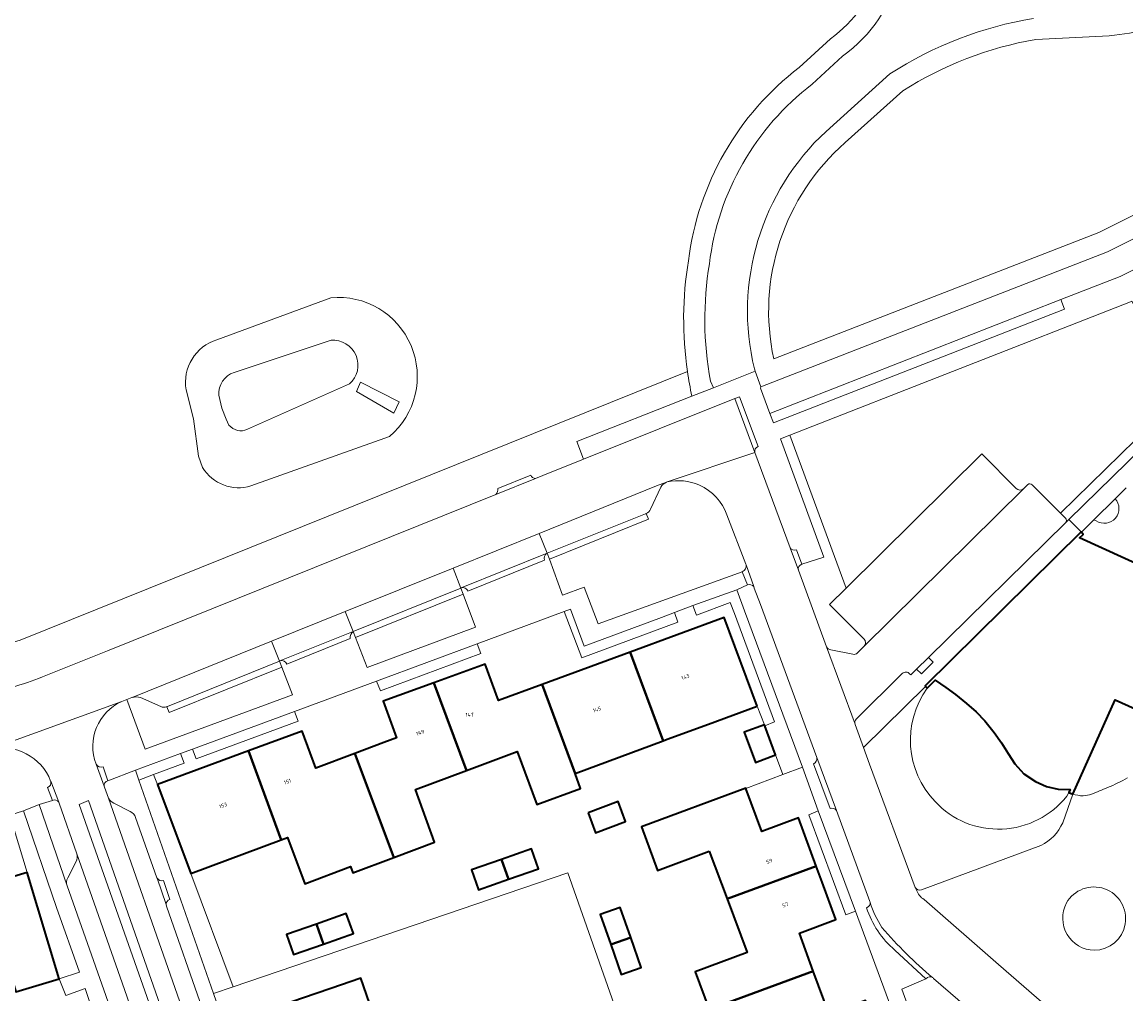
# Model space of a CAD drawing. Header units: metres. Extents: x 197700 to 204338, y 317132 to 325229.
# Tile 271 of 656: x 199978 to 200083, y 319335 to 319427. Entities that reach past the tile are written whole.
import ezdxf
from ezdxf.enums import TextEntityAlignment as Align

# ---------------------------------------------------------------- set-up
doc = ezdxf.new("R2010")
doc.units = ezdxf.units.M
for name, color, linetype, lineweight in [('B-WE-GR-BEPLANTING_CULTUUR_BODEMBEDEKKER-GV', 90, 'Continuous', 18), ('B-WE-GR-BEPLANTING_CULTUUR_HEESTERS-GV', 90, 'Continuous', 18), ('B-WE-IE-TERREINAFSCHEIDING_KUNSTMATIG_HEKWERK-G', 20, 'IE-TERREINAFSCHEIDING-KUNSTMATIG', 18), ('B-WE-IE-TERREINAFSCHEIDING_KUNSTMATIG_MUUR-G', 90, 'IE-TERREINAFSCHEIDING-KUNSTMATIG-DICHT', 18), ('B-WE-OG-BEBOUWING-GV', 7, 'Continuous', 35), ('B-WE-OG-BEBOUWING-T18', 10, 'Continuous', 18), ('B-WE-OG-TERREIN_CULTUURSCHEIDING-GV', 7, 'Continuous', 18), ('B-WE-OG-TERREIN_ERF-GV', 7, 'Continuous', 18), ('B-WE-OG-WATER_GREPPEL-GV', 160, 'Continuous', 18), ('B-WE-VH-VERHARDING_BEDRIJFSVLOERPLAAT-GV', 252, 'Continuous', 18), ('B-WE-VH-VERHARDING_BETONSTRAATSTEEN-GV', 252, 'Continuous', 18), ('B-WE-VH-VERHARDING_HALFVERHARDING_GRIND-GV', 252, 'Continuous', 18), ('B-WE-VH-VERHARDING_OPEN-GV', 252, 'Continuous', 18), ('B-WE-VH-VERHARDING_SIERBESTRATING-GV', 252, 'Continuous', 18), ('B-WE-VH-VERHARDING_STRAATBAKSTEEN-GV', 252, 'Continuous', 18), ('B-WE-VH-VERHARDING_TEGEL-GV', 252, 'Continuous', 18)]:
    doc.layers.add(name, color=color, linetype=linetype, lineweight=lineweight)
doc.styles.add('NLCS-ISO-M200-T18', font='NLCS-ISO.ttf', dxfattribs={"height": 0.36})
doc.linetypes.add('IE-TERREINAFSCHEIDING-KUNSTMATIG', pattern='A,4,[82,NLCS.SHX,S=0.75,R=90,X=0,Y=0],4,-2', length=10)
doc.linetypes.add('IE-TERREINAFSCHEIDING-KUNSTMATIG-DICHT', pattern='A,8,-1,[82,NLCS.SHX,S=0.75,R=90,X=0,Y=0],-1', length=10)

msp = doc.modelspace()

# ---------------------------------------------------------------- linework, layer by layer
at = {"layer": 'B-WE-GR-BEPLANTING_CULTUUR_BODEMBEDEKKER-GV'}
for points in [[(199994.418, 319346.8), (199991.264, 319355.217), (199990.9, 319356.16), (199989.497, 319355.642), (199996.566, 319335.46), (199998.429, 319336.096)], [(199978.938, 319346.903), (199978.957, 319346.909), (199981.981, 319336.861), (199983.896, 319337.473), (199981.726, 319343.591), (199978.585, 319352.737), (199977.3, 319352.332)]]:
    msp.add_lwpolyline(points, close=True, dxfattribs=at)
for points in [[(199981.334, 319353.719), (199980.085, 319353.337)], [(199980.085, 319353.337), (199982.719, 319345.642)], [(199983.637, 319348.667), (199981.974, 319353.44), (199981.935, 319353.542)], [(199982.778, 319346.399), (199983.567, 319347.932)]]:
    msp.add_lwpolyline(points, dxfattribs=at)
for points in [[(199981.935, 319353.542, 0.3475049), (199981.334, 319353.719)], [(199983.567, 319347.932, 0.2068701), (199983.637, 319348.667)], [(199982.719, 319345.642, -0.1941409), (199982.778, 319346.399)]]:
    msp.add_lwpolyline(points, format="xyb", dxfattribs=at)
at = {"layer": 'B-WE-GR-BEPLANTING_CULTUUR_HEESTERS-GV'}
for points in [[(200076.64, 319401.058), (200049.139, 319390.296), (200049.47, 319389.401), (200076.986, 319400.154)], [(200046.012, 319373.636), (200041.855, 319372.14), (200042.201, 319371.214), (200045.392, 319372.415), (200045.804, 319371.388), (200049.578, 319361.137), (200048.654, 319360.77), (200049.681, 319358.01), (200050.375, 319356.16), (200052.226, 319356.859), (200046.74, 319371.645)], [(200040.13, 319371.469), (200038.893, 319371.006), (200031.59, 319368.31), (200030.288, 319371.78), (200029.689, 319371.559), (200031.359, 319367.198), (200040.441, 319370.569)], [(200021.488, 319368.513), (200011.973, 319364.997), (200012.335, 319364.062), (200021.813, 319367.605)], [(200004.221, 319362.132), (199994.569, 319358.556), (199994.903, 319357.643), (200004.555, 319361.222)], [(199993.431, 319358.154), (199989.17, 319356.575), (199989.497, 319355.642), (199990.9, 319356.16), (199993.782, 319357.225)], [(200053.719, 319352.733), (200052.814, 319352.368), (200056.31, 319342.907), (200057.223, 319343.247)]]:
    msp.add_lwpolyline(points, close=True, dxfattribs=at)
for points in [[(200077.074, 319379.957), (200077.41, 319380.285), (200088.408, 319391.034), (200087.935, 319391.956), (200076.599, 319380.876), (200077.086, 319380.391)], [(200058.025, 319368.987), (200054.773, 319372.229), (200056.354, 319373.791), (200051.034, 319388.246), (200050.137, 319387.895), (200054.248, 319376.725), (200052.164, 319376.04)], [(200051.831, 319375.475), (200054.492, 319368.246)], [(200054.886, 319367.951), (200056.97, 319367.533)], [(200057.415, 319367.667), (200058.036, 319368.264)]]:
    msp.add_lwpolyline(points, dxfattribs=at)
for points in [[(200077.086, 319380.391, -0.392093), (200077.074, 319379.957)], [(200052.164, 319376.04, 0.4053344), (200051.831, 319375.475)], [(200058.036, 319368.264, 0.391486), (200058.025, 319368.987)], [(200054.492, 319368.246, 0.2730721), (200054.886, 319367.951)], [(200056.97, 319367.533, 0.3085349), (200057.415, 319367.667)]]:
    msp.add_lwpolyline(points, format="xyb", dxfattribs=at)
at = {"layer": 'B-WE-IE-TERREINAFSCHEIDING_KUNSTMATIG_HEKWERK-G'}
for points in [[(200048.624, 319360.851), (200047.933, 319362.631)], [(200050.375, 319356.16), (200049.681, 319358.01)], [(200068.182, 319265.943), (200060.282, 319280.486), (200054.265, 319277.142), (200040.942, 319315.887), (200030.039, 319346.883), (199998.429, 319336.096)], [(199998.429, 319336.096), (199996.566, 319335.46)]]:
    msp.add_lwpolyline(points, dxfattribs=at)
at = {"layer": 'B-WE-IE-TERREINAFSCHEIDING_KUNSTMATIG_MUUR-G'}
msp.add_lwpolyline([(200079.987, 319380.134, 0.878133), (200081.771, 319382.235)], format="xyb", dxfattribs=at)
msp.add_lwpolyline([(200079.758, 319380.23), (200079.987, 319380.134)], dxfattribs=at)
at = {"layer": 'B-WE-OG-BEBOUWING-GV'}
msp.add_lwpolyline([(200086.623, 319374.793), (200078.395, 319378.551), (200078.759, 319378.864), (200078.591, 319379.068), (200078.548, 319379.12), (200063.804, 319364.544), (200063.845, 319364.5), (200064.017, 319364.316), (200064.765, 319365.076), (200065.78, 319364.404), (200066.693, 319363.725), (200067.735, 319362.867), (200068.628, 319362.076), (200069.442, 319361.23), (200070.329, 319360.151), (200071.041, 319359.174), (200071.675, 319358.164), (200072.29, 319357.162), (200073.149, 319356.233), (200074.237, 319355.491), (200075.275, 319355.024), (200076.374, 319354.788), (200077.522, 319354.742), (200077.4, 319354.468), (200077.758, 319354.309), (200081.788, 319363.211), (200087.105, 319360.826)], dxfattribs=at)
for points in [[(200047.933, 319362.631), (200044.83, 319371.015), (200035.941, 319367.738), (200039.041, 319359.339), (200039.448, 319359.49), (200043.353, 319360.935)], [(200035.941, 319367.738), (200027.623, 319364.672), (200030.723, 319356.26), (200039.041, 319359.339)], [(200027.623, 319364.672), (200023.494, 319363.15), (200022.226, 319366.598), (200019.115, 319365.467), (200017.395, 319364.846), (200020.455, 319356.554), (200025.258, 319358.354), (200027.106, 319353.328), (200031.242, 319354.849), (200030.723, 319356.26)], [(200009.903, 319358.151), (200013.586, 319348.32), (200017.45, 319349.768), (200015.639, 319354.75), (200020.455, 319356.554), (200017.395, 319364.846), (200012.598, 319363.113), (200013.86, 319359.643), (200012.644, 319359.178)], [(200048.654, 319360.77), (200048.624, 319360.851), (200046.72, 319360.156), (200047.777, 319357.315), (200049.681, 319358.01)], [(200013.586, 319348.32), (200009.903, 319358.151), (200006.232, 319356.776), (200004.923, 319360.269), (199999.857, 319358.395), (200002.962, 319350.001), (200003.55, 319350.221), (200005.19, 319345.843), (200009.504, 319347.459), (200009.723, 319346.873)], [(200002.962, 319350.001), (199999.857, 319358.395), (199991.264, 319355.217), (199994.418, 319346.8)], [(200043.413, 319348.927), (200045.106, 319344.397), (200053.519, 319347.497), (200051.833, 319352.074), (200048.372, 319350.781), (200046.874, 319354.838), (200046.867, 319354.858), (200037.003, 319351.212), (200038.523, 319347.1)], [(200031.96, 319352.551), (200032.663, 319350.65), (200035.5, 319351.719), (200034.797, 319353.62)], [(199976.322, 319340.745), (199977.875, 319335.624), (199981.981, 319336.861), (199978.957, 319346.909), (199978.938, 319346.903), (199974.831, 319345.664), (199973.765, 319349.179), (199968.835, 319347.696), (199971.334, 319339.289)], [(200023.782, 319348.144), (200024.445, 319346.257), (200027.276, 319347.252), (200026.613, 319349.139)], [(200024.445, 319346.257), (200023.782, 319348.144), (200020.952, 319347.15), (200021.615, 319345.263)], [(200045.106, 319344.397), (200046.995, 319339.342), (200042.092, 319337.527), (200043.416, 319333.95), (200053.245, 319337.588), (200051.925, 319341.167), (200055.383, 319342.447), (200054.075, 319345.988), (200053.519, 319347.497)], [(200006.28, 319342.026), (200006.943, 319340.139), (200009.773, 319341.133), (200009.11, 319343.02)], [(200035.99, 319340.759), (200034.994, 319343.588), (200033.108, 319342.924), (200034.105, 319340.094)], [(200006.943, 319340.139), (200006.28, 319342.026), (200003.449, 319341.031), (200004.113, 319339.144)], [(200034.105, 319340.094), (200035.101, 319337.265), (200036.987, 319337.929), (200035.99, 319340.759)], [(200059.953, 319329.974), (200058.17, 319334.795), (200054.746, 319333.516), (200053.245, 319337.588), (200043.416, 319333.95), (200044.934, 319329.849), (200049.567, 319331.58), (200051.353, 319326.8)], [(200004.977, 319335.019), (200000.231, 319333.379), (200002.68, 319326.29), (200010.086, 319328.849), (200012.945, 319329.836), (200010.496, 319336.925), (200007.633, 319335.937)]]:
    msp.add_lwpolyline(points, close=True, dxfattribs=at)
at = {"layer": 'B-WE-OG-TERREIN_CULTUURSCHEIDING-GV'}
for points in [[(200056.004, 319424.081, 0.3824112), (200060.064, 319441.378)], [(200054.859, 319425.721, 0.3743839), (200058.457, 319440.138)], [(200058.457, 319440.138, -0.3743839), (200054.859, 319425.721)], [(200074.051, 319427.634, 0.1025915), (200060.49, 319422.392)], [(200081.22, 319425.985, 0.0182927), (200088.827, 319427.293)], [(200088.827, 319427.293, -0.0182927), (200081.22, 319425.985)], [(200061.707, 319420.797, -0.1005589), (200074.266, 319425.642)], [(200074.266, 319425.642, 0.1005589), (200061.707, 319420.797)], [(200041.443, 319404.734, -0.2009642), (200051.917, 319423.009)], [(200051.917, 319423.009, 0.2009642), (200041.443, 319404.734)], [(200043.423, 319404.448, -0.2013816), (200053.133, 319421.421)], [(200054.455, 319416.964, 0.2719709), (200047.675, 319394.509)], [(200049.512, 319395.444, -0.2736249), (200056.263, 319415.9)], [(200056.263, 319415.9, 0.2736249), (200049.512, 319395.444)], [(200041.351, 319394.255, -0.077299), (200041.443, 319404.734)], [(200041.443, 319404.734, 0.077299), (200041.351, 319394.255)], [(200043.528, 319393.348, -0.0871178), (200043.423, 319404.448)], [(200013.195, 319388.106, 0.7320664), (200007.638, 319401.24)], [(200007.638, 319401.24, -0.7320664), (200013.195, 319388.106)], [(199996.884, 319397.258, 0.376617), (199993.964, 319392.519)], [(199993.964, 319392.519, -0.376617), (199996.884, 319397.258)], [(200007.662, 319397.217, -0.7207762), (200009.414, 319393.088)], [(199997.051, 319392.033, -0.3318867), (199998.502, 319394.172)], [(200041.774, 319391.929, -0.0173653), (200041.351, 319394.255)], [(200041.351, 319394.255, 0.0173653), (200041.774, 319391.929)], [(199999.758, 319388.801, -0.3500989), (199998.015, 319389.202)], [(199995.531, 319385.181, 0.3412369), (200000.093, 319383.444)], [(200000.093, 319383.444, -0.3412369), (199995.531, 319385.181)], [(200026.533, 319384.454, 0.3228907), (200026.997, 319384.162)], [(200039.371, 319383.801, 0.1616328), (200038.837, 319383.333)], [(200042.48, 319383.518, 0.1585992), (200039.441, 319383.828)], [(200045.082, 319380.725, 0.1999921), (200042.48, 319383.518)], [(200073.503, 319383.561, -0.4661248), (200073.923, 319383.541)], [(200023.231, 319382.645, 0.2782262), (200023.417, 319383.212)], [(200072.417, 319383.208, 0.39574), (200073.122, 319383.185)], [(200037.856, 319381.25, -0.161497), (200037.458, 319380.837)], [(200046.536, 319375.337, 0.3565373), (200046.884, 319375.985)], [(199977.521, 319364.434, 0.0383043), (199980.38, 319365.386)], [(199989.643, 319363.434, 0.1574422), (199988.881, 319363.446)], [(199992.143, 319362.574, -0.1904908), (199991.576, 319362.588)], [(200064.522, 319336.969, 0.389759), (200063.89, 319336.861)]]:
    msp.add_lwpolyline(points, format="xyb", dxfattribs=at)
for points in [[(200047.675, 319394.509), (200047.762, 319394.295), (200048.297, 319392.825), (200081.055, 319405.567), (200144.099, 319437.235), (200145.733, 319438.056), (200146.491, 319438.419)], [(200141.331, 319438.083), (200126.727, 319430.747), (200094.497, 319414.557), (200080.242, 319407.397), (200049.512, 319395.444)], [(200049.512, 319395.444), (200080.242, 319407.397), (200094.497, 319414.557), (200126.727, 319430.747), (200141.331, 319438.083)], [(200051.917, 319423.009), (200054.859, 319425.721)], [(200054.859, 319425.721), (200051.917, 319423.009)], [(200074.266, 319425.642), (200081.22, 319425.985)], [(200081.22, 319425.985), (200074.266, 319425.642)], [(200053.133, 319421.421), (200056.004, 319424.081)], [(200060.49, 319422.392), (200054.455, 319416.964)], [(200056.263, 319415.9), (200061.707, 319420.797)], [(200061.707, 319420.797), (200056.263, 319415.9)], [(200007.638, 319401.24), (199996.884, 319397.258)], [(199996.884, 319397.258), (200007.638, 319401.24)], [(200073.923, 319383.541), (200076.599, 319380.876), (200087.935, 319391.956), (200083.346, 319400.896), (200083.231, 319400.841), (200051.034, 319388.246), (200056.354, 319373.791), (200069.185, 319386.472), (200072.417, 319383.208)], [(199998.502, 319394.172), (200007.662, 319397.217)], [(199910.494, 319368.884), (199915.812, 319349.868), (199957.063, 319362.331), (199978.271, 319368.849), (200041.351, 319394.255)], [(200041.351, 319394.255), (199978.271, 319368.849), (199957.063, 319362.331), (199915.812, 319349.868)], [(200009.414, 319393.088), (199999.758, 319388.801)], [(200041.774, 319391.929), (200043.798, 319392.729), (200043.528, 319393.348)], [(199993.964, 319392.519), (199994.658, 319389.776), (199995.147, 319386.247), (199995.531, 319385.181)], [(199995.531, 319385.181), (199995.147, 319386.247), (199994.658, 319389.776), (199993.964, 319392.519)], [(199998.015, 319389.202), (199997.765, 319389.767), (199997.338, 319390.793), (199997.051, 319392.033)], [(200026.997, 319384.162), (200027.673, 319384.434), (200031.528, 319385.977), (200030.891, 319387.63), (200041.774, 319391.929)], [(200000.093, 319383.444), (200013.195, 319388.106)], [(200013.195, 319388.106), (200000.093, 319383.444)], [(200023.417, 319383.212), (200026.533, 319384.454)], [(200038.837, 319383.333), (200037.856, 319381.25)], [(200039.441, 319383.828), (200039.371, 319383.801)], [(200073.122, 319383.185), (200073.503, 319383.561)], [(199980.38, 319365.386), (199986.531, 319367.864), (200023.231, 319382.645)], [(200037.458, 319380.837), (200037.661, 319380.287), (200028.311, 319376.523), (200029.537, 319373.125), (200031.596, 319373.872), (200032.897, 319370.413), (200046.536, 319375.337)], [(200046.884, 319375.985), (200046.858, 319376.059), (200045.082, 319380.725)], [(199988.881, 319363.446), (199988.845, 319363.431), (199988.353, 319363.241), (199990.097, 319358.567), (200004.021, 319363.695), (200003.016, 319366.311), (199992.367, 319362.021), (199992.143, 319362.574)], [(199991.576, 319362.588), (199989.643, 319363.434)], [(200063.89, 319336.861), (200061.596, 319335.873), (200066.509, 319322.432), (200075.804, 319325.963)], [(200072.877, 319329.721), (200064.611, 319336.894), (200064.566, 319336.931), (200064.522, 319336.969)]]:
    msp.add_lwpolyline(points, dxfattribs=at)
for points in [[(200010.087, 319392.357), (200010.462, 319393.241), (200014.095, 319391.381), (200013.597, 319390.325)], [(200009.991, 319369.111), (200011.077, 319366.292), (200021.326, 319370.09), (200020.15, 319373.216)]]:
    msp.add_lwpolyline(points, close=True, dxfattribs=at)
at = {"layer": 'B-WE-OG-TERREIN_ERF-GV'}
for points in [[(200082.818, 319383.277), (200081.771, 319382.235), (200079.758, 319380.23), (200078.689, 319379.166), (200078.591, 319379.068), (200078.759, 319378.864), (200078.395, 319378.551), (200086.623, 319374.793)], [(200064.017, 319364.316), (200063.845, 319364.5), (200057.992, 319358.706), (200058.561, 319357.133), (200062.883, 319345.497)], [(200077.4, 319354.468), (200077.522, 319354.742), (200076.374, 319354.788), (200075.275, 319355.024), (200074.237, 319355.491), (200073.149, 319356.233), (200072.29, 319357.162), (200071.675, 319358.164), (200071.041, 319359.174), (200070.329, 319360.151), (200069.442, 319361.23), (200068.628, 319362.076), (200067.735, 319362.867), (200066.693, 319363.725), (200065.78, 319364.404), (200064.765, 319365.076), (200064.017, 319364.316)], [(200043.416, 319333.95), (200042.092, 319337.527), (200046.995, 319339.342), (200045.106, 319344.397), (200043.413, 319348.927), (200038.523, 319347.1), (200037.003, 319351.212), (200046.867, 319354.858), (200046.874, 319354.838), (200050.375, 319356.16), (200049.681, 319358.01), (200047.777, 319357.315), (200046.72, 319360.156), (200048.624, 319360.851), (200047.933, 319362.631), (200043.353, 319360.935), (200039.448, 319359.49), (200039.041, 319359.339), (200030.723, 319356.26), (200031.242, 319354.849), (200027.106, 319353.328), (200025.258, 319358.354), (200020.455, 319356.554), (200015.639, 319354.75), (200017.45, 319349.768), (200013.586, 319348.32), (200009.723, 319346.873), (200009.504, 319347.459), (200005.19, 319345.843), (200003.55, 319350.221), (200002.962, 319350.001), (199994.418, 319346.8), (199998.429, 319336.096), (200030.039, 319346.883), (200040.942, 319315.887)], [(200086.554, 319358.9), (200086.472, 319358.938), (200086.285, 319359.024), (200087.105, 319360.826), (200081.788, 319363.211), (200077.758, 319354.309)], [(200060.126, 319335.386), (200057.223, 319343.247), (200056.31, 319342.907), (200052.814, 319352.368), (200053.719, 319352.733), (200052.226, 319356.859), (200050.375, 319356.16), (200046.874, 319354.838), (200048.372, 319350.781), (200051.833, 319352.074), (200053.519, 319347.497), (200054.075, 319345.988), (200055.383, 319342.447), (200051.925, 319341.167), (200053.245, 319337.588), (200054.746, 319333.516)], [(200076.818, 319351.61), (200077.758, 319354.309), (200077.4, 319354.468)], [(200077.212, 319354.13), (200077.4, 319354.468)], [(200077.4, 319354.468), (200077.212, 319354.13)], [(199974.831, 319345.664), (199978.938, 319346.903), (199977.3, 319352.332)], [(200063.459, 319345.265), (200074.751, 319349.462)], [(200040.942, 319315.887), (200030.039, 319346.883), (199998.429, 319336.096), (199996.566, 319335.46), (200026.93, 319248.479)], [(199928.933, 319314.804), (199980.383, 319332.768), (199981.357, 319333.546), (199981.445, 319333.28), (199981.921, 319331.992), (199985.327, 319333.203), (199984.426, 319335.931), (199982.597, 319335.29), (199981.981, 319336.861), (199977.875, 319335.624)]]:
    msp.add_lwpolyline(points, dxfattribs=at)
for points in [[(200027.623, 319364.672), (200035.941, 319367.738), (200044.83, 319371.015), (200047.933, 319362.631), (200048.624, 319360.851), (200048.654, 319360.77), (200049.578, 319361.137), (200045.804, 319371.388), (200045.392, 319372.415), (200042.201, 319371.214), (200041.855, 319372.14), (200040.13, 319371.469), (200040.441, 319370.569), (200031.359, 319367.198), (200029.689, 319371.559), (200021.488, 319368.513), (200021.813, 319367.605), (200012.335, 319364.062), (200011.973, 319364.997), (200004.221, 319362.132), (200004.555, 319361.222), (199994.903, 319357.643), (199994.569, 319358.556), (199993.431, 319358.154), (199993.782, 319357.225), (199990.9, 319356.16), (199991.264, 319355.217), (199999.857, 319358.395), (200004.923, 319360.269), (200006.232, 319356.776), (200009.903, 319358.151), (200012.644, 319359.178), (200013.86, 319359.643), (200012.598, 319363.113), (200017.395, 319364.846), (200019.115, 319365.467), (200022.226, 319366.598), (200023.494, 319363.15)], [(200031.96, 319352.551), (200034.797, 319353.62), (200035.5, 319351.719), (200032.663, 319350.65)], [(200024.445, 319346.257), (200021.615, 319345.263), (200020.952, 319347.15), (200023.782, 319348.144), (200026.613, 319349.139), (200027.276, 319347.252)], [(200006.943, 319340.139), (200004.113, 319339.144), (200003.449, 319341.031), (200006.28, 319342.026), (200009.11, 319343.02), (200009.773, 319341.133)], [(200035.99, 319340.759), (200036.987, 319337.929), (200035.101, 319337.265), (200034.105, 319340.094), (200033.108, 319342.924), (200034.994, 319343.588)], [(200002.68, 319326.29), (200000.231, 319333.379), (200004.977, 319335.019), (200007.633, 319335.937), (200010.496, 319336.925), (200012.945, 319329.836), (200010.086, 319328.849), (200012.054, 319323.162), (200012.373, 319322.24), (200014.529, 319322.987), (200016.177, 319318.218), (200014.023, 319317.474), (200015.62, 319312.859), (200015.99, 319311.788), (200017.958, 319306.101), (200020.806, 319307.085), (200023.256, 319299.996), (200020.411, 319299.013), (200017.718, 319298.082), (200012.992, 319296.449), (200010.542, 319303.538), (200008.577, 319309.226), (200006.611, 319314.914), (200004.646, 319320.602)]]:
    msp.add_lwpolyline(points, close=True, dxfattribs=at)
for points in [[(200064.017, 319364.316, 0.3619396), (200064.748, 319353.604)], [(200064.748, 319353.604, -0.3619396), (200064.017, 319364.316)], [(200081.063, 319354.93, 0.0305075), (200082.944, 319355.856)], [(200064.748, 319353.604, 0.4592373), (200077.212, 319354.13)], [(200077.212, 319354.13, -0.4592373), (200064.748, 319353.604)], [(200077.758, 319354.309, 0.0486265), (200078.753, 319354.134)], [(200078.753, 319354.134, 0.0286341), (200079.54, 319354.311)], [(200079.54, 319354.311, 0.0150221), (200081.063, 319354.93)], [(200074.751, 319349.462, 0.180055), (200076.818, 319351.61)], [(200062.883, 319345.497, 0.358258), (200063.459, 319345.265)]]:
    msp.add_lwpolyline(points, format="xyb", dxfattribs=at)
at = {"layer": 'B-WE-OG-WATER_GREPPEL-GV'}
for points in [[(200007.662, 319397.217), (199998.502, 319394.172)], [(199999.758, 319388.801), (200009.414, 319393.088)], [(199997.051, 319392.033), (199997.338, 319390.793), (199997.765, 319389.767), (199998.015, 319389.202)]]:
    msp.add_lwpolyline(points, dxfattribs=at)
for points in [[(200009.414, 319393.088, 0.7207762), (200007.662, 319397.217)], [(199998.502, 319394.172, 0.3318867), (199997.051, 319392.033)], [(199998.015, 319389.202, 0.3500989), (199999.758, 319388.801)]]:
    msp.add_lwpolyline(points, format="xyb", dxfattribs=at)
at = {"layer": 'B-WE-VH-VERHARDING_BEDRIJFSVLOERPLAAT-GV'}
msp.add_lwpolyline([(200064.124, 319367.216), (200063.013, 319366.123), (200063.472, 319365.68), (200064.568, 319366.772)], close=True, dxfattribs=at)
at = {"layer": 'B-WE-VH-VERHARDING_BETONSTRAATSTEEN-GV'}
for points in [[(200039.371, 319383.801), (200039.441, 319383.828), (200047.709, 319386.593), (200045.814, 319391.696), (200031.528, 319385.977), (200027.673, 319384.434), (200026.997, 319384.162), (200023.231, 319382.645), (199986.531, 319367.864), (199980.38, 319365.386)], [(200048.031, 319387.186), (200046.262, 319391.869), (200045.814, 319391.696), (200047.709, 319386.593)], [(200057.186, 319360.937), (200054.492, 319368.246), (200051.831, 319375.475), (200051.05, 319377.597), (200047.709, 319386.593), (200039.441, 319383.828)], [(200072.417, 319383.208), (200069.185, 319386.472), (200056.354, 319373.791), (200054.773, 319372.229), (200058.025, 319368.987)], [(200026.533, 319384.454), (200023.417, 319383.212)], [(199977.521, 319364.434), (199973.788, 319363.287), (199975.423, 319358.553), (199975.436, 319358.557), (199987.905, 319363.068), (199988.353, 319363.241), (199988.845, 319363.431), (199988.881, 319363.446), (200002.035, 319368.772), (200008.991, 319371.582), (200019.223, 319375.685), (200027.324, 319378.954), (200027.34, 319378.961), (200038.433, 319383.441), (200039.371, 319383.801)], [(200023.231, 319382.645), (200026.997, 319384.162)], [(200073.503, 319383.561), (200073.122, 319383.185), (200058.036, 319368.264), (200057.415, 319367.667)], [(200077.086, 319380.391), (200076.599, 319380.876), (200073.923, 319383.541)], [(200058.036, 319368.264), (200073.122, 319383.185)], [(200045.082, 319380.725), (200046.858, 319376.059), (200046.884, 319375.985), (200047.615, 319373.941), (200047.667, 319373.795), (200048.258, 319372.244), (200053.581, 319357.779), (200055.438, 319352.752), (200058.593, 319344.172), (200058.612, 319344.109), (200058.628, 319344.054)], [(200062.35, 319365.675), (200062.464, 319365.583), (200063.013, 319366.123), (200064.124, 319367.216), (200077.074, 319379.957)], [(200028.092, 319377.073), (200019.973, 319373.808)], [(200051.05, 319377.597), (200051.831, 319375.475)], [(200052.164, 319376.04), (200051.646, 319377.394)], [(200020.588, 319373.492), (200027.825, 319376.413)], [(200047.615, 319373.941), (200046.884, 319375.985)], [(200046.536, 319375.337), (200047.035, 319374.092)], [(200009.759, 319369.679), (200002.839, 319366.902)], [(200003.494, 319366.598), (200009.459, 319369.032)], [(200054.492, 319368.246), (200057.186, 319360.937)], [(200056.97, 319367.533), (200054.886, 319367.951)], [(200057.299, 319361.407), (200061.654, 319365.706)], [(200063.001, 319345.23), (200062.883, 319345.497), (200058.561, 319357.133), (200057.992, 319358.706), (200057.207, 319360.879)], [(200055.438, 319352.752), (200053.581, 319357.779)], [(199985.466, 319357.153), (199986.232, 319355.056)], [(199986.584, 319355.58), (199986.123, 319356.88)], [(200053.265, 319357.16), (200054.84, 319352.944)], [(199981.935, 319353.542), (199981.173, 319355.527)], [(199980.872, 319354.921), (199981.334, 319353.719)], [(200077.758, 319354.309), (200076.818, 319351.61)], [(200074.751, 319349.462), (200063.459, 319345.265)], [(199991.229, 319346.366), (199992.073, 319343.862)], [(199992.44, 319344.349), (199991.838, 319346.13)], [(200062.883, 319345.497), (200063.001, 319345.23)], [(200058.628, 319344.054), (200058.612, 319344.109)], [(200076.743, 319333.015), (200070.759, 319338.196), (200063.711, 319344.347)], [(200063.711, 319344.347), (200070.759, 319338.196), (200076.743, 319333.015)], [(200060.946, 319339.572), (200063.89, 319336.861)], [(200064.522, 319336.969), (200064.566, 319336.931), (200064.611, 319336.894), (200072.877, 319329.721)]]:
    msp.add_lwpolyline(points, dxfattribs=at)
for points in [[(200047.709, 319386.593, -0.3586178), (200048.031, 319387.186)], [(200026.997, 319384.162, -0.3228907), (200026.533, 319384.454)], [(200039.441, 319383.828, -0.1585992), (200042.48, 319383.518)], [(200042.48, 319383.518, -0.1999921), (200045.082, 319380.725)], [(200073.923, 319383.541, 0.4661248), (200073.503, 319383.561)], [(200023.417, 319383.212, -0.2782262), (200023.231, 319382.645)], [(200073.122, 319383.185, -0.39574), (200072.417, 319383.208)], [(200077.074, 319379.957, 0.392093), (200077.086, 319380.391)], [(200027.825, 319376.413, -0.3367153), (200028.092, 319377.073)], [(200051.646, 319377.394, -0.353073), (200051.05, 319377.597)], [(200046.884, 319375.985, -0.3565373), (200046.536, 319375.337)], [(200051.831, 319375.475, -0.4053344), (200052.164, 319376.04)], [(200047.035, 319374.092, -0.3156674), (200047.615, 319373.941)], [(200019.973, 319373.808, -0.4249463), (200020.588, 319373.492)], [(200009.459, 319369.032, -0.2465947), (200009.759, 319369.679)], [(200058.025, 319368.987, -0.391486), (200058.036, 319368.264)], [(200054.886, 319367.951, -0.2730721), (200054.492, 319368.246)], [(200057.415, 319367.667, -0.3085349), (200056.97, 319367.533)], [(200002.839, 319366.902, -0.397138), (200003.494, 319366.598)], [(200061.654, 319365.706, -0.4292792), (200062.35, 319365.675)], [(199980.38, 319365.386, -0.0383043), (199977.521, 319364.434)], [(200057.186, 319360.937, -0.2699548), (200057.299, 319361.407)], [(200057.207, 319360.879, -0.0374343), (200057.186, 319360.937)], [(200053.581, 319357.779, -0.3468672), (200053.265, 319357.16)], [(199986.123, 319356.88, -0.3850148), (199985.466, 319357.153)], [(199981.173, 319355.527, -0.3859832), (199980.872, 319354.921)], [(199986.232, 319355.056, -0.4138764), (199986.584, 319355.58)], [(200082.944, 319355.856, -0.0305075), (200081.063, 319354.93)], [(200078.753, 319354.134, -0.0486265), (200077.758, 319354.309)], [(200079.54, 319354.311, -0.0286341), (200078.753, 319354.134)], [(200081.063, 319354.93, -0.0150221), (200079.54, 319354.311)], [(199981.334, 319353.719, -0.3475049), (199981.935, 319353.542)], [(200054.84, 319352.944, -0.367584), (200055.438, 319352.752)], [(200076.818, 319351.61, -0.180055), (200074.751, 319349.462)], [(199991.838, 319346.13, -0.2991114), (199991.229, 319346.366)], [(200063.459, 319345.265, -0.358258), (200062.883, 319345.497)], [(200063.711, 319344.347, -0.1676085), (200063.001, 319345.23)], [(200063.001, 319345.23, 0.1676085), (200063.711, 319344.347)], [(200077.164, 319344.019, -1.7297242), (200079.797, 319339.545)], [(199992.073, 319343.862, -0.3794675), (199992.44, 319344.349)], [(200058.612, 319344.109, -0.3671526), (200058.283, 319343.565)], [(200058.628, 319344.054, 0.0730485), (200059.736, 319341.699)], [(200059.736, 319341.699, -0.0730485), (200058.628, 319344.054)], [(200079.797, 319339.545, -0.5573017), (200077.164, 319344.019)], [(200058.283, 319343.565, 0.1411731), (200060.946, 319339.572)], [(200059.736, 319341.699, 0.0395135), (200064.522, 319336.969)], [(200064.522, 319336.969, -0.0395135), (200059.736, 319341.699)], [(200063.89, 319336.861, -0.389759), (200064.522, 319336.969)]]:
    msp.add_lwpolyline(points, format="xyb", dxfattribs=at)
for points in [[(200019.934, 319373.792), (200019.973, 319373.808), (200028.092, 319377.073), (200027.34, 319378.961), (200027.324, 319378.954), (200019.223, 319375.685)], [(200009.761, 319369.679), (200008.991, 319371.582), (200002.035, 319368.772), (200002.788, 319366.882), (200002.839, 319366.902), (200009.759, 319369.679)]]:
    msp.add_lwpolyline(points, close=True, dxfattribs=at)
at = {"layer": 'B-WE-VH-VERHARDING_HALFVERHARDING_GRIND-GV'}
for points in [[(200060.064, 319441.378, -0.3824112), (200056.004, 319424.081)], [(200060.49, 319422.392, -0.1025915), (200074.051, 319427.634)], [(200053.133, 319421.421, 0.2013816), (200043.423, 319404.448)], [(200047.675, 319394.509, -0.2719709), (200054.455, 319416.964)], [(200043.423, 319404.448, 0.0871178), (200043.528, 319393.348)]]:
    msp.add_lwpolyline(points, format="xyb", dxfattribs=at)
for points in [[(200056.004, 319424.081), (200053.133, 319421.421)], [(200054.455, 319416.964), (200060.49, 319422.392)], [(200043.528, 319393.348), (200043.798, 319392.729), (200047.762, 319394.295), (200047.675, 319394.509)]]:
    msp.add_lwpolyline(points, dxfattribs=at)
at = {"layer": 'B-WE-VH-VERHARDING_OPEN-GV'}
msp.add_lwpolyline([(200010.087, 319392.357), (200013.597, 319390.325), (200014.095, 319391.381), (200010.462, 319393.241)], close=True, dxfattribs=at)
at = {"layer": 'B-WE-VH-VERHARDING_SIERBESTRATING-GV'}
for points in [[(200079.797, 319339.545, 1.7297242), (200077.164, 319344.019)], [(200077.164, 319344.019, 0.5573017), (200079.797, 319339.545)]]:
    msp.add_lwpolyline(points, format="xyb", dxfattribs=at)
at = {"layer": 'B-WE-VH-VERHARDING_STRAATBAKSTEEN-GV'}
for points in [[(200146.491, 319438.419), (200145.733, 319438.056), (200144.099, 319437.235), (200081.055, 319405.567), (200048.297, 319392.825), (200048.248, 319392.69), (200049.139, 319390.296), (200076.64, 319401.058), (200082.252, 319403.254), (200091.766, 319408.029), (200108.04, 319416.203)], [(200039.371, 319383.801), (200038.433, 319383.441), (200027.34, 319378.961), (200028.092, 319377.073), (200037.391, 319380.806), (200037.425, 319380.821), (200037.458, 319380.837)], [(200037.856, 319381.25), (200038.837, 319383.333)], [(199992.143, 319362.574), (199992.172, 319362.585), (199992.2, 319362.597), (200002.788, 319366.882), (200002.035, 319368.772), (199988.881, 319363.446)], [(199987.905, 319363.068), (199975.436, 319358.557)], [(199989.643, 319363.434), (199991.576, 319362.588)], [(200024.714, 319245.01), (200014.71, 319274.063), (200001.22, 319312.799), (199993.339, 319334.782), (199986.63, 319353.914), (199986.261, 319354.975), (199986.232, 319355.056), (199985.466, 319357.153)], [(199981.165, 319355.548), (199981.173, 319355.527), (199981.935, 319353.542), (199981.974, 319353.44), (199983.637, 319348.667), (199988.15, 319335.851), (200000.639, 319299.918), (200003.782, 319290.914)], [(199986.63, 319353.914), (199993.339, 319334.782), (200001.22, 319312.799), (200014.71, 319274.063), (200024.714, 319245.01)], [(199988.666, 319352.683), (199987.135, 319353.463)], [(200025.615, 319247.833), (199995.494, 319334.065), (199992.117, 319343.731), (199992.073, 319343.862), (199991.229, 319346.366), (199991.214, 319346.411), (199989.198, 319352.11)], [(199983.567, 319347.932), (199982.778, 319346.399)], [(200000.639, 319299.918), (199988.15, 319335.851), (199983.637, 319348.667)], [(199982.719, 319345.642), (199986.381, 319335.277), (199998.729, 319299.786)]]:
    msp.add_lwpolyline(points, dxfattribs=at)
for points in [[(200038.837, 319383.333, -0.1616328), (200039.371, 319383.801)], [(200037.458, 319380.837, 0.161497), (200037.856, 319381.25)], [(199988.881, 319363.446, -0.1574422), (199989.643, 319363.434)], [(199985.466, 319357.153, -0.4006868), (199987.905, 319363.068)], [(199991.576, 319362.588, 0.1904908), (199992.143, 319362.574)], [(199975.436, 319358.557, -0.3749867), (199981.165, 319355.548)], [(199987.135, 319353.463, -0.1674209), (199986.63, 319353.914)], [(199989.198, 319352.11, 0.2235239), (199988.666, 319352.683)], [(199983.637, 319348.667, -0.2068701), (199983.567, 319347.932)], [(199982.778, 319346.399, 0.1941409), (199982.719, 319345.642)]]:
    msp.add_lwpolyline(points, format="xyb", dxfattribs=at)
for points in [[(200008.991, 319371.582), (200009.761, 319369.679), (200019.934, 319373.792), (200019.223, 319375.685)], [(200026.206, 319233.138), (199983.873, 319353.336), (199984.737, 319353.716), (200026.864, 319233.369)], [(200026.864, 319233.369), (199984.737, 319353.716), (199983.873, 319353.336), (200026.206, 319233.138)]]:
    msp.add_lwpolyline(points, close=True, dxfattribs=at)
at = {"layer": 'B-WE-VH-VERHARDING_TEGEL-GV'}
for points in [[(200149.385, 319436.915), (200144.686, 319434.561), (200145.124, 319433.681), (200115.46, 319418.854), (200115.044, 319419.711), (200108.04, 319416.203), (200108.463, 319415.322), (200092.206, 319407.164), (200091.766, 319408.029), (200082.252, 319403.254), (200076.64, 319401.058), (200076.986, 319400.154), (200049.47, 319389.401), (200049.139, 319390.296), (200048.248, 319392.69), (200048.297, 319392.825), (200047.762, 319394.295), (200043.798, 319392.729), (200041.774, 319391.929), (200030.891, 319387.63), (200031.528, 319385.977), (200045.814, 319391.696), (200046.262, 319391.869), (200048.031, 319387.186)], [(200051.646, 319377.394), (200052.164, 319376.04), (200054.248, 319376.725), (200050.137, 319387.895), (200051.034, 319388.246), (200083.231, 319400.841)], [(200088.408, 319391.034), (200077.41, 319380.285), (200078.548, 319379.12), (200078.591, 319379.068), (200078.689, 319379.166), (200079.758, 319380.23), (200081.771, 319382.235), (200082.818, 319383.277)], [(200047.709, 319386.593), (200051.05, 319377.597)], [(200063.804, 319364.544), (200078.548, 319379.12), (200077.41, 319380.285), (200077.074, 319379.957), (200064.124, 319367.216), (200064.568, 319366.772), (200063.472, 319365.68), (200063.013, 319366.123), (200062.464, 319365.583), (200062.35, 319365.675)], [(199986.123, 319356.88), (199986.584, 319355.58), (199989.17, 319356.575), (199993.431, 319358.154), (199994.569, 319358.556), (200004.221, 319362.132), (200011.973, 319364.997), (200021.488, 319368.513), (200029.689, 319371.559), (200030.288, 319371.78), (200031.59, 319368.31), (200038.893, 319371.006), (200040.13, 319371.469), (200041.855, 319372.14), (200046.012, 319373.636), (200047.035, 319374.092), (200046.536, 319375.337), (200032.897, 319370.413), (200031.596, 319373.872), (200029.537, 319373.125), (200028.311, 319376.523), (200028.092, 319377.073)], [(200027.825, 319376.413), (200020.588, 319373.492)], [(200047.035, 319374.092), (200046.012, 319373.636), (200046.74, 319371.645), (200052.226, 319356.859), (200053.719, 319352.733), (200057.223, 319343.247), (200060.126, 319335.386), (200063.667, 319325.78), (200064.291, 319324.063), (200065.788, 319320.035), (200066.426, 319318.304), (200070.03, 319308.526), (200070.653, 319306.812), (200072.136, 319302.797)], [(200053.581, 319357.779), (200048.258, 319372.244), (200047.667, 319373.795), (200047.615, 319373.941)], [(200020.15, 319373.216), (200021.326, 319370.09), (200011.077, 319366.292), (200009.991, 319369.111), (200009.761, 319369.679), (200009.759, 319369.679)], [(200019.973, 319373.808), (200019.934, 319373.792), (200020.15, 319373.216)], [(200009.459, 319369.032), (200003.494, 319366.598)], [(200002.839, 319366.902), (200002.788, 319366.882), (200003.016, 319366.311), (200004.021, 319363.695), (199990.097, 319358.567), (199988.353, 319363.241), (199987.905, 319363.068)], [(200061.654, 319365.706), (200057.299, 319361.407)], [(200057.207, 319360.879), (200057.992, 319358.706), (200063.845, 319364.5), (200063.804, 319364.544)], [(200026.93, 319248.479), (199996.566, 319335.46), (199989.497, 319355.642), (199989.17, 319356.575), (199986.584, 319355.58)], [(200054.84, 319352.944), (200053.265, 319357.16)], [(199981.173, 319355.527), (199981.165, 319355.548)], [(199922.727, 319335.925), (199923.977, 319336.315), (199928.16, 319337.582), (199937.895, 319340.512), (199945.764, 319342.869), (199955.5, 319345.831), (199963.376, 319348.18), (199973.134, 319351.091), (199977.3, 319352.332), (199978.585, 319352.737), (199980.085, 319353.337), (199981.334, 319353.719), (199980.872, 319354.921)], [(199986.232, 319355.056), (199986.261, 319354.975), (199986.63, 319353.914)], [(200002.877, 319288.154), (200002.67, 319288.088), (199998.601, 319299.734), (199998.729, 319299.786), (199986.381, 319335.277), (199982.719, 319345.642), (199980.085, 319353.337), (199978.585, 319352.737), (199981.726, 319343.591), (199983.896, 319337.473), (199981.981, 319336.861), (199982.597, 319335.29), (199984.426, 319335.931), (199985.327, 319333.203), (199997.924, 319297.193), (199997.774, 319297.15), (200021.253, 319230.056), (200024.328, 319231.337)], [(199987.135, 319353.463), (199988.666, 319352.683)], [(199989.198, 319352.11), (199991.214, 319346.411), (199991.229, 319346.366)], [(200058.612, 319344.109), (200058.593, 319344.172), (200055.438, 319352.752)], [(199991.838, 319346.13), (199992.44, 319344.349)], [(199992.073, 319343.862), (199992.117, 319343.731), (199995.494, 319334.065), (200025.615, 319247.833)], [(200076.223, 319324.836), (200075.859, 319325.813), (200075.804, 319325.963), (200066.509, 319322.432), (200061.596, 319335.873), (200063.89, 319336.861), (200060.946, 319339.572)]]:
    msp.add_lwpolyline(points, dxfattribs=at)
for points in [[(200048.031, 319387.186, 0.3586178), (200047.709, 319386.593)], [(200028.092, 319377.073, 0.3367153), (200027.825, 319376.413)], [(200051.05, 319377.597, 0.353073), (200051.646, 319377.394)], [(200047.615, 319373.941, 0.3156674), (200047.035, 319374.092)], [(200020.588, 319373.492, 0.4249463), (200019.973, 319373.808)], [(200009.759, 319369.679, 0.2465947), (200009.459, 319369.032)], [(200003.494, 319366.598, 0.397138), (200002.839, 319366.902)], [(200062.35, 319365.675, 0.4292792), (200061.654, 319365.706)], [(199987.905, 319363.068, 0.4006868), (199985.466, 319357.153)], [(200057.299, 319361.407, 0.2699548), (200057.186, 319360.937)], [(200057.186, 319360.937, 0.0374343), (200057.207, 319360.879)], [(199981.165, 319355.548, 0.3749867), (199975.436, 319358.557)], [(200053.265, 319357.16, 0.3468672), (200053.581, 319357.779)], [(199985.466, 319357.153, 0.3850148), (199986.123, 319356.88)], [(199980.872, 319354.921, 0.3859832), (199981.173, 319355.527)], [(199986.584, 319355.58, 0.4138764), (199986.232, 319355.056)], [(199986.63, 319353.914, 0.1674209), (199987.135, 319353.463)], [(199988.666, 319352.683, -0.2235239), (199989.198, 319352.11)], [(200055.438, 319352.752, 0.367584), (200054.84, 319352.944)], [(199991.229, 319346.366, 0.2991114), (199991.838, 319346.13)], [(199992.44, 319344.349, 0.3794675), (199992.073, 319343.862)], [(200058.283, 319343.565, 0.3671526), (200058.612, 319344.109)], [(200060.946, 319339.572, -0.1411731), (200058.283, 319343.565)]]:
    msp.add_lwpolyline(points, format="xyb", dxfattribs=at)
for points in [[(200028.311, 319376.523), (200037.661, 319380.287), (200037.458, 319380.837), (200037.425, 319380.821), (200037.391, 319380.806), (200028.092, 319377.073)], [(200020.15, 319373.216), (200019.934, 319373.792), (200009.761, 319369.679), (200009.991, 319369.111)], [(200003.016, 319366.311), (200002.788, 319366.882), (199992.2, 319362.597), (199992.172, 319362.585), (199992.143, 319362.574), (199992.367, 319362.021)]]:
    msp.add_lwpolyline(points, close=True, dxfattribs=at)

# ---------------------------------------------------------------- texts
at = {"layer": 'B-WE-OG-BEBOUWING-T18', "style": 'NLCS-ISO-M200-T18'}
for s, rotation, p in [('143', 20.2, (200041.146, 319365.394)), ('145', 20.2, (200032.798, 319362.316)), ('147', 2, (200020.758, 319361.808)), ('149', 19.9, (200016.093, 319360.123)), ('151', 20.3, (200003.548, 319355.496)), ('153', 20.3, (199997.46, 319353.244)), ('59', 20.2, (200049.082, 319347.97)), ('57', 20.3, (200050.6, 319343.852))]:
    msp.add_text(s, height=0.36, rotation=rotation, dxfattribs=at).set_placement(p, align=Align.MIDDLE)

doc.saveas('drawing.dxf')
